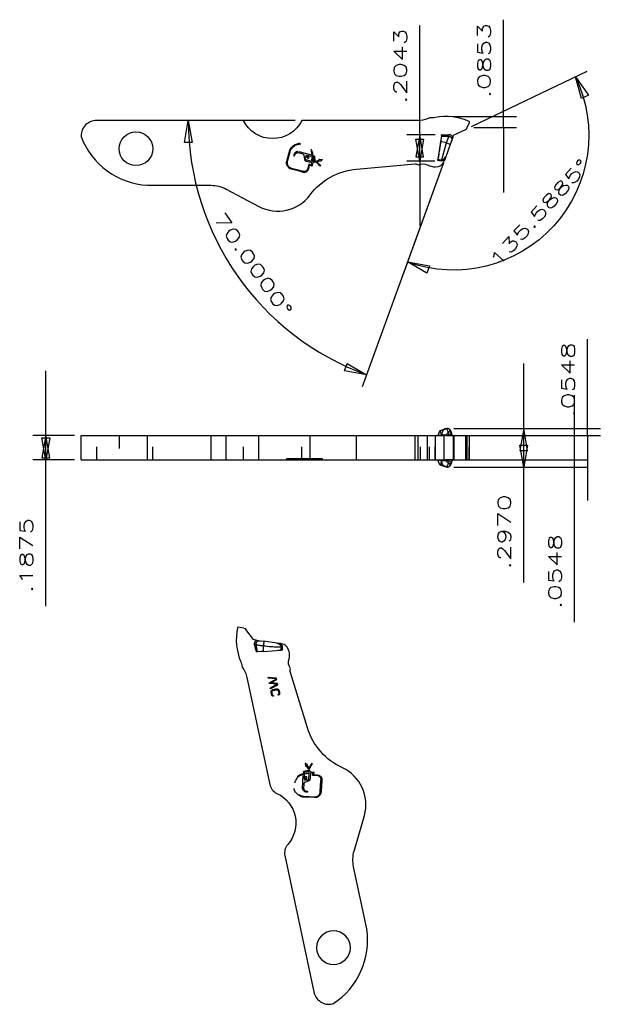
# Model space of a CAD drawing. Header units: inches. Extents: x 3 to 289, y 4 to 291.
# Tile 411 of 634: x 53.32 to 57.78, y 235.98 to 243.57. Entities that reach past the tile are written whole.
import ezdxf
from ezdxf.enums import TextEntityAlignment as Align

# ---------------------------------------------------------------- set-up
doc = ezdxf.new("R2010")
doc.units = ezdxf.units.IN
doc.header["$LTSCALE"] = 0.5
doc.header["$MEASUREMENT"] = 0
doc.linetypes.add('HIDDEN', pattern=[0.225, 0.15, -0.075])
for name, color, linetype in [('bottom', 7, 'Continuous'), ('DBU', 7, 'Continuous'), ('STR_INS', 8, 'Continuous')]:
    doc.layers.add(name, color=color, linetype=linetype)
doc.styles.add('VERO0-Simplex', font='simplex_.ttf')

# ---------------------------------------------------------------- blocks, each defined once
blk = doc.blocks.new('ArrowheadClosed')
at = {"color": 0}
for p, q in [((0, 0), (-1, 0.176)), ((-1, 0.176), (-1, -0.176)), ((-1, -0.176), (0, 0))]:
    blk.add_line(p, q, dxfattribs=at)

msp = doc.modelspace()

# ---------------------------------------------------------------- linework, layer by layer
at = {"layer": 'bottom', "color": 56, "linetype": 'Continuous'}
for p, q in [((57.044, 242.824), (57.044, 243.5705)), ((56.3984, 242.6843), (56.3984, 243.527)), ((56.6508, 242.824), (57.144, 242.824)), ((57.044, 242.7387), (57.044, 242.824)), ((56.8149, 242.7387), (57.144, 242.7387)), ((57.044, 242.7387), (57.044, 242.2387)), ((56.5174, 242.6843), (56.2984, 242.6843)), ((56.3984, 242.48), (56.3984, 242.6843)), ((56.5146, 242.48), (56.2984, 242.48)), ((56.3984, 242.48), (56.3984, 241.98)), ((57.6912, 240.4201), (57.6912, 241.1095)), ((57.1993, 240.4201), (57.1993, 240.9201)), ((53.5195, 240.3653), (53.5195, 240.8653)), ((57.5896, 240.1778), (57.5896, 240.6778)), ((53.7408, 240.3653), (53.4195, 240.3653)), ((53.5195, 240.1778), (53.5195, 240.3653)), ((56.6618, 240.4201), (57.7912, 240.4201)), ((56.6624, 240.4201), (57.2993, 240.4201)), ((56.7084, 240.3653), (57.7912, 240.3653)), ((57.1993, 240.123), (57.1993, 240.4201)), ((57.6912, 240.3653), (57.6912, 240.4201)), ((57.6912, 240.3653), (57.6912, 239.8653)), ((53.7408, 240.1778), (53.4195, 240.1778)), ((53.5195, 239.0523), (53.5195, 240.1778)), ((56.7084, 240.1778), (57.6896, 240.1778)), ((57.5896, 240.123), (57.5896, 240.1778)), ((56.6618, 240.123), (57.2993, 240.123)), ((56.6618, 240.123), (57.6896, 240.123)), ((57.1993, 239.2325), (57.1993, 240.123)), ((57.5896, 238.9273), (57.5896, 240.123))]:
    msp.add_line(p, q, dxfattribs=at)
at = {"layer": 'bottom', "color": 4, "linetype": 'Continuous'}
for p, q in [((55.0407, 242.7946), (53.9107, 242.7946)), ((56.4037, 242.7946), (55.4904, 242.7946)), ((56.6648, 242.6835), (56.7525, 242.7256)), ((56.7649, 242.7387), (56.7812, 242.7791)), ((56.5657, 242.6732), (56.5593, 242.6309)), ((56.5657, 242.6732), (56.566, 242.6754)), ((56.566, 242.6754), (56.5674, 242.6843)), ((56.6225, 242.6721), (56.6015, 242.6208)), ((56.654, 242.6644), (56.6438, 242.6364)), ((56.654, 242.6644), (56.6584, 242.6765)), ((56.5593, 242.6309), (56.5385, 242.4922)), ((56.6337, 242.6087), (56.5994, 242.5144)), ((56.634, 242.6094), (56.6337, 242.6087)), ((56.6438, 242.6364), (56.634, 242.6094)), ((56.5375, 242.4853), (56.5384, 242.4912)), ((56.5384, 242.4912), (56.5385, 242.4922)), ((56.5833, 242.4946), (56.5662, 242.4884)), ((56.5994, 242.5144), (56.5833, 242.4946)), ((56.5833, 242.4946), (56.5891, 242.4862)), ((56.5994, 242.5144), (56.5891, 242.4862)), ((55.9119, 242.4196), (56.3631, 242.4591)), ((56.5891, 242.4862), (56.5646, 242.48)), ((56.5875, 242.4817), (56.5891, 242.4862)), ((54.3014, 242.2946), (54.7913, 242.2946)), ((54.9087, 242.2653), (55.1603, 242.1316)), ((53.7907, 240.1778), (53.7907, 240.3653)), ((53.7907, 240.3653), (53.7908, 240.3653)), ((53.7908, 240.1778), (53.7908, 240.3653)), ((53.7908, 240.3653), (54.3014, 240.3653)), ((54.3014, 240.1778), (54.3014, 240.3653)), ((54.3014, 240.3653), (54.7913, 240.3653)), ((54.7913, 240.3653), (54.9087, 240.3653)), ((54.9087, 240.3653), (55.1603, 240.3653)), ((55.1603, 240.3653), (55.5543, 240.3653)), ((55.5543, 240.1778), (55.5543, 240.3653)), ((55.5543, 240.3653), (55.9119, 240.3653)), ((55.9119, 240.3653), (56.3631, 240.3653)), ((56.3631, 240.3653), (56.3851, 240.3653)), ((56.3851, 240.1778), (56.3851, 240.3653)), ((56.3851, 240.3653), (56.4576, 240.3653)), ((56.4576, 240.3653), (56.5207, 240.3653)), ((56.5207, 240.3653), (56.5875, 240.3653)), ((56.5375, 240.3653), (56.5385, 240.3674)), ((56.554, 240.4023), (56.5385, 240.3674)), ((56.5911, 240.4164), (56.5539, 240.4023)), ((56.5542, 240.4024), (56.554, 240.4023)), ((56.5833, 240.3706), (56.5662, 240.3687)), ((56.5833, 240.3706), (56.5891, 240.3653)), ((56.5994, 240.3653), (56.5833, 240.3706)), ((56.5875, 240.3653), (56.5891, 240.3653)), ((56.5994, 240.3653), (56.5891, 240.3653)), ((56.5916, 240.4166), (56.5911, 240.4164)), ((56.6118, 240.4201), (56.5912, 240.4164)), ((56.6124, 240.4201), (56.6118, 240.4201)), ((56.6143, 240.4198), (56.613, 240.42)), ((56.6167, 240.4194), (56.6143, 240.4198)), ((56.619, 240.4187), (56.6167, 240.4194)), ((56.6213, 240.4178), (56.619, 240.4187)), ((56.6235, 240.4168), (56.6213, 240.4178)), ((56.6257, 240.4155), (56.6235, 240.4168)), ((56.6281, 240.4138), (56.6257, 240.4155)), ((56.6304, 240.4118), (56.6281, 240.4138)), ((56.6325, 240.4095), (56.6304, 240.4118)), ((56.6345, 240.4071), (56.6325, 240.4095)), ((56.6438, 240.3778), (56.6337, 240.3951)), ((56.6364, 240.4045), (56.6345, 240.4071)), ((56.6384, 240.401), (56.6364, 240.4045)), ((56.6402, 240.3973), (56.6384, 240.401)), ((56.6418, 240.3933), (56.6402, 240.3973)), ((56.6431, 240.3892), (56.6418, 240.3933)), ((56.6442, 240.385), (56.6431, 240.3892)), ((56.6475, 240.3713), (56.6438, 240.3778)), ((56.6451, 240.3807), (56.6442, 240.385)), ((56.6458, 240.3763), (56.6451, 240.3807)), ((56.6475, 240.3714), (56.6458, 240.3763)), ((56.6458, 240.3762), (56.6458, 240.3763)), ((56.654, 240.3653), (56.6475, 240.3713)), ((56.654, 240.3653), (56.6584, 240.3653)), ((56.6584, 240.3653), (56.6648, 240.3653)), ((56.6648, 240.3653), (56.7525, 240.3653)), ((56.7525, 240.3653), (56.7649, 240.3653)), ((56.7649, 240.3653), (56.7812, 240.3653)), ((56.7812, 240.3653), (56.7817, 240.3653)), ((56.7817, 240.1778), (56.7817, 240.3653)), ((53.7907, 240.1778), (53.7908, 240.1778)), ((53.7908, 240.1778), (54.3014, 240.1778)), ((54.3014, 240.1778), (54.7913, 240.1778)), ((54.7913, 240.1778), (54.9087, 240.1778)), ((54.9087, 240.1778), (55.1603, 240.1778)), ((55.1603, 240.1778), (55.5543, 240.1778)), ((55.5543, 240.1778), (55.9119, 240.1778)), ((55.9119, 240.1778), (56.3631, 240.1778)), ((56.3631, 240.1778), (56.3851, 240.1778)), ((56.3851, 240.1778), (56.4576, 240.1778)), ((56.4576, 240.1778), (56.5207, 240.1778)), ((56.5207, 240.1778), (56.5875, 240.1778)), ((56.5385, 240.1757), (56.5375, 240.1778)), ((56.554, 240.1408), (56.5385, 240.1757)), ((56.5539, 240.1408), (56.5911, 240.1268)), ((56.5542, 240.1407), (56.554, 240.1408)), ((56.5662, 240.1744), (56.5833, 240.1725)), ((56.5833, 240.1725), (56.5891, 240.1778)), ((56.5833, 240.1725), (56.5994, 240.1778)), ((56.5891, 240.1778), (56.5875, 240.1778)), ((56.5891, 240.1778), (56.5994, 240.1778)), ((56.6348, 240.1364), (56.6366, 240.139)), ((56.6366, 240.139), (56.6383, 240.1419)), ((56.6383, 240.1419), (56.6398, 240.145)), ((56.6398, 240.145), (56.6412, 240.1484)), ((56.6412, 240.1484), (56.6424, 240.1519)), ((56.6424, 240.1519), (56.6434, 240.1549)), ((56.6434, 240.1549), (56.6442, 240.158)), ((56.6438, 240.1653), (56.6476, 240.1719)), ((56.6442, 240.158), (56.6449, 240.1613)), ((56.6449, 240.1613), (56.6454, 240.1645)), ((56.6454, 240.1645), (56.6458, 240.1669)), ((56.6458, 240.1668), (56.6474, 240.1715)), ((56.6458, 240.1668), (56.6458, 240.167)), ((56.6474, 240.1715), (56.6475, 240.1718)), ((56.6476, 240.1719), (56.654, 240.1778)), ((56.6584, 240.1778), (56.654, 240.1778)), ((56.6584, 240.1778), (56.6648, 240.1778)), ((56.6648, 240.1778), (56.7525, 240.1778)), ((56.7525, 240.1778), (56.7649, 240.1778)), ((56.7649, 240.1778), (56.7812, 240.1778)), ((56.7812, 240.1778), (56.7817, 240.1778)), ((56.5916, 240.1265), (56.5911, 240.1268)), ((56.5912, 240.1267), (56.6118, 240.123)), ((56.6118, 240.123), (56.6139, 240.1232)), ((56.6139, 240.1232), (56.616, 240.1236)), ((56.616, 240.1236), (56.6181, 240.1241)), ((56.6181, 240.1241), (56.6201, 240.1248)), ((56.6201, 240.1248), (56.6222, 240.1256)), ((56.6222, 240.1256), (56.6241, 240.1267)), ((56.6241, 240.1267), (56.6264, 240.1281)), ((56.6264, 240.1281), (56.6287, 240.1298)), ((56.6287, 240.1298), (56.6308, 240.1317)), ((56.6308, 240.1317), (56.6329, 240.1339)), ((56.6329, 240.1339), (56.6348, 240.1364))]:
    msp.add_line(p, q, dxfattribs=at)
at = {"layer": 'bottom', "color": 254, "linetype": 'HIDDEN'}
for p, q in [((56.5608, 242.6407), (56.5474, 242.5511)), ((56.6225, 242.6721), (56.5657, 242.6732)), ((56.5674, 242.6843), (56.5671, 242.6828)), ((56.6225, 242.6721), (56.623, 242.6843)), ((55.3746, 242.4798), (55.3974, 242.5646)), ((55.3807, 242.4782), (55.4033, 242.5625)), ((55.4594, 242.5465), (55.4976, 242.5363)), ((55.5669, 242.5264), (55.4629, 242.5543)), ((55.5053, 242.5277), (55.5105, 242.4936)), ((55.5178, 242.4989), (55.5239, 242.5219)), ((55.5656, 242.4788), (55.5227, 242.4903)), ((55.5326, 242.5269), (55.5667, 242.5177)), ((55.5667, 242.5177), (55.5656, 242.4788)), ((55.5718, 242.4772), (55.5729, 242.5161)), ((55.5729, 242.5161), (55.5786, 242.5145)), ((55.5731, 242.5247), (55.5864, 242.5212)), ((55.5786, 242.5145), (55.5815, 242.5116)), ((55.5815, 242.5116), (55.5809, 242.4798)), ((55.5864, 242.5212), (55.5886, 242.5191)), ((55.5886, 242.5191), (55.5896, 242.4796)), ((55.5923, 242.4777), (55.6278, 242.4897)), ((55.6278, 242.4897), (55.6251, 242.4948)), ((55.6251, 242.4948), (55.6503, 242.4924)), ((55.6503, 242.4924), (55.6347, 242.4777)), ((56.5448, 242.5339), (56.5376, 242.4859)), ((56.5385, 242.4922), (56.5662, 242.4884)), ((56.5833, 242.4946), (56.598, 242.511)), ((56.5833, 242.4946), (56.5891, 242.4862)), ((56.598, 242.511), (56.5994, 242.5144)), ((55.4914, 242.397), (55.4098, 242.4188)), ((55.4937, 242.4028), (55.4114, 242.4249)), ((55.5161, 242.4858), (55.525, 242.4812)), ((55.5271, 242.4804), (55.5657, 242.47)), ((55.5435, 242.4563), (55.5329, 242.4168)), ((55.5479, 242.4487), (55.5408, 242.4223)), ((55.5641, 242.4508), (55.5435, 242.4563)), ((55.5697, 242.4428), (55.5479, 242.4487)), ((55.5657, 242.47), (55.5641, 242.4508)), ((55.5714, 242.4638), (55.5697, 242.4428)), ((55.5875, 242.4715), (55.5714, 242.4638)), ((55.5809, 242.4798), (55.58, 242.4791)), ((55.5896, 242.4796), (55.5875, 242.4715)), ((55.6151, 242.4561), (55.5923, 242.4777)), ((55.6312, 242.484), (55.6064, 242.4739)), ((55.6064, 242.4739), (55.6208, 242.4611)), ((55.6208, 242.4611), (55.6151, 242.4561)), ((55.6198, 242.4519), (55.6249, 242.4572)), ((55.625, 242.447), (55.6198, 242.4519)), ((55.6249, 242.4572), (55.6307, 242.4521)), ((55.6307, 242.4521), (55.625, 242.447)), ((55.628, 242.4444), (55.6331, 242.4496)), ((55.6319, 242.4407), (55.628, 242.4444)), ((55.6347, 242.4777), (55.6312, 242.484)), ((55.6368, 242.4463), (55.6319, 242.4407)), ((55.6331, 242.4496), (55.6368, 242.4463)), ((56.5376, 242.4859), (56.5375, 242.4853)), ((56.5662, 242.4884), (56.5646, 242.48)), ((53.9107, 240.1778), (53.9107, 240.3653)), ((54.0832, 240.3653), (54.0832, 240.1778)), ((54.3432, 240.1778), (54.3432, 240.3653)), ((55.0407, 240.1778), (55.0407, 240.3653)), ((55.4904, 240.1778), (55.4904, 240.3653)), ((56.4037, 240.1778), (56.4037, 240.3653)), ((56.4738, 240.1778), (56.4738, 240.3653)), ((56.5166, 240.1778), (56.5166, 240.3653)), ((56.5593, 240.4011), (56.5542, 240.4024)), ((56.5907, 240.4138), (56.5593, 240.4011)), ((56.5657, 240.3719), (56.5593, 240.4011)), ((56.5657, 240.3719), (56.6225, 240.3752)), ((56.5657, 240.3719), (56.5674, 240.3653)), ((56.6015, 240.4183), (56.5907, 240.4138)), ((56.6015, 240.4183), (56.5927, 240.417)), ((56.6004, 240.3653), (56.623, 240.3653)), ((56.6088, 240.4201), (56.6015, 240.4183)), ((56.6029, 240.418), (56.6015, 240.4183)), ((56.6044, 240.4173), (56.6029, 240.418)), ((56.6058, 240.4163), (56.6044, 240.4173)), ((56.6073, 240.415), (56.6058, 240.4163)), ((56.6088, 240.4133), (56.6073, 240.415)), ((56.6103, 240.4112), (56.6088, 240.4133)), ((56.6118, 240.4089), (56.6103, 240.4112)), ((56.6132, 240.4062), (56.6118, 240.4089)), ((56.6146, 240.4032), (56.6132, 240.4062)), ((56.616, 240.3999), (56.6146, 240.4032)), ((56.6173, 240.3963), (56.616, 240.3999)), ((56.6185, 240.3925), (56.6173, 240.3963)), ((56.6196, 240.3885), (56.6185, 240.3925)), ((56.6207, 240.3842), (56.6196, 240.3885)), ((56.6216, 240.3798), (56.6207, 240.3842)), ((56.6225, 240.3752), (56.6216, 240.3798)), ((56.6225, 240.3752), (56.6458, 240.3762)), ((56.6225, 240.3752), (56.623, 240.3653)), ((56.623, 240.3653), (56.6516, 240.3653)), ((56.6516, 240.3653), (56.654, 240.3653)), ((56.7783, 240.1778), (56.7783, 240.3653)), ((55.373, 240.1878), (55.373, 240.1778)), ((55.4098, 240.1878), (55.373, 240.1878)), ((55.3746, 240.1778), (55.3746, 240.1878)), ((55.3792, 240.1878), (55.3792, 240.1778)), ((55.3807, 240.1778), (55.3807, 240.1878)), ((55.3974, 240.1778), (55.3974, 240.1878)), ((55.4033, 240.1778), (55.4033, 240.1878)), ((55.4914, 240.1878), (55.4098, 240.1878)), ((55.4098, 240.1778), (55.4098, 240.1878)), ((55.4114, 240.1778), (55.4114, 240.1878)), ((55.4276, 240.1878), (55.4276, 240.1778)), ((55.4277, 240.1778), (55.4277, 240.1878)), ((55.4351, 240.1778), (55.4351, 240.1878)), ((55.4594, 240.1778), (55.4594, 240.1878)), ((55.4629, 240.1778), (55.4629, 240.1878)), ((55.5408, 240.1878), (55.4914, 240.1878)), ((55.4914, 240.1778), (55.4914, 240.1878)), ((55.4937, 240.1778), (55.4937, 240.1878)), ((55.4976, 240.1778), (55.4976, 240.1878)), ((55.5053, 240.1778), (55.5053, 240.1878)), ((55.5105, 240.1778), (55.5105, 240.1878)), ((55.5161, 240.1778), (55.5161, 240.1878)), ((55.5175, 240.1878), (55.5175, 240.1778)), ((55.5178, 240.1778), (55.5178, 240.1878)), ((55.5227, 240.1778), (55.5227, 240.1878)), ((55.5239, 240.1778), (55.5239, 240.1878)), ((55.525, 240.1778), (55.525, 240.1878)), ((55.5271, 240.1778), (55.5271, 240.1878)), ((55.5303, 240.1878), (55.5303, 240.1778)), ((55.5326, 240.1778), (55.5326, 240.1878)), ((55.5329, 240.1778), (55.5329, 240.1878)), ((55.5479, 240.1878), (55.5408, 240.1878)), ((55.5408, 240.1778), (55.5408, 240.1878)), ((55.5435, 240.1778), (55.5435, 240.1878)), ((55.546, 240.1778), (55.546, 240.1878)), ((55.5479, 240.1778), (55.5479, 240.1878)), ((55.5697, 240.1878), (55.5479, 240.1878)), ((55.5641, 240.1778), (55.5641, 240.1878)), ((55.5656, 240.1778), (55.5656, 240.1878)), ((55.5657, 240.1778), (55.5657, 240.1878)), ((55.5667, 240.1778), (55.5667, 240.1878)), ((55.5669, 240.1778), (55.5669, 240.1878)), ((55.5714, 240.1878), (55.5697, 240.1878)), ((55.5697, 240.1778), (55.5697, 240.1878)), ((55.5714, 240.1778), (55.5714, 240.1878)), ((55.5875, 240.1878), (55.5714, 240.1878)), ((55.5718, 240.1778), (55.5718, 240.1878)), ((55.5729, 240.1778), (55.5729, 240.1878)), ((55.5731, 240.1778), (55.5731, 240.1878)), ((55.5732, 240.1778), (55.5732, 240.1878)), ((55.5786, 240.1778), (55.5786, 240.1878)), ((55.58, 240.1778), (55.58, 240.1878)), ((55.5809, 240.1778), (55.5809, 240.1878)), ((55.5815, 240.1778), (55.5815, 240.1878)), ((55.5864, 240.1778), (55.5864, 240.1878)), ((55.5875, 240.1778), (55.5875, 240.1878)), ((55.5896, 240.1878), (55.5875, 240.1878)), ((55.5886, 240.1778), (55.5886, 240.1878)), ((55.5896, 240.1778), (55.5896, 240.1878)), ((55.6151, 240.1878), (55.5923, 240.1878)), ((55.5923, 240.1778), (55.5923, 240.1878)), ((55.6064, 240.1778), (55.6064, 240.1878)), ((55.6198, 240.1878), (55.6151, 240.1878)), ((55.6151, 240.1778), (55.6151, 240.1878)), ((55.625, 240.1878), (55.6198, 240.1878)), ((55.6198, 240.1778), (55.6198, 240.1878)), ((55.6208, 240.1778), (55.6208, 240.1878)), ((55.6249, 240.1778), (55.6249, 240.1878)), ((55.625, 240.1778), (55.625, 240.1878)), ((55.628, 240.1878), (55.625, 240.1878)), ((55.6251, 240.1778), (55.6251, 240.1878)), ((55.6278, 240.1778), (55.6278, 240.1878)), ((55.6319, 240.1878), (55.628, 240.1878)), ((55.628, 240.1778), (55.628, 240.1878)), ((55.6307, 240.1778), (55.6307, 240.1878)), ((55.6312, 240.1778), (55.6312, 240.1878)), ((55.6319, 240.1778), (55.6319, 240.1878)), ((55.6368, 240.1878), (55.6319, 240.1878)), ((55.6331, 240.1778), (55.6331, 240.1878)), ((55.6347, 240.1778), (55.6347, 240.1878)), ((55.6368, 240.1778), (55.6368, 240.1878)), ((55.6503, 240.1878), (55.6368, 240.1878)), ((55.6503, 240.1778), (55.6503, 240.1878)), ((56.5593, 240.142), (56.5542, 240.1407)), ((56.5657, 240.1712), (56.5593, 240.142)), ((56.591, 240.1292), (56.5593, 240.142)), ((56.5674, 240.1778), (56.5657, 240.1712)), ((56.6225, 240.1679), (56.5657, 240.1712)), ((56.623, 240.1778), (56.6004, 240.1778)), ((56.6132, 240.1369), (56.6118, 240.1342)), ((56.6146, 240.1399), (56.6132, 240.1369)), ((56.616, 240.1432), (56.6146, 240.1399)), ((56.6173, 240.1468), (56.616, 240.1432)), ((56.6185, 240.1506), (56.6173, 240.1468)), ((56.6196, 240.1546), (56.6185, 240.1506)), ((56.6207, 240.1589), (56.6196, 240.1546)), ((56.6216, 240.1633), (56.6207, 240.1589)), ((56.6225, 240.1679), (56.6216, 240.1633)), ((56.6225, 240.1679), (56.623, 240.1778)), ((56.6458, 240.167), (56.6225, 240.1679)), ((56.654, 240.1778), (56.623, 240.1778)), ((56.6015, 240.1248), (56.591, 240.1292)), ((56.6015, 240.1248), (56.5927, 240.1261)), ((56.6029, 240.1251), (56.6015, 240.1248)), ((56.6015, 240.1248), (56.6088, 240.123)), ((56.6044, 240.1258), (56.6029, 240.1251)), ((56.6058, 240.1268), (56.6044, 240.1258)), ((56.6073, 240.1281), (56.6058, 240.1268)), ((56.6088, 240.1298), (56.6073, 240.1281)), ((56.6103, 240.1319), (56.6088, 240.1298)), ((56.6118, 240.1342), (56.6103, 240.1319))]:
    msp.add_line(p, q, dxfattribs=at)
at = {"layer": 'bottom', "color": 96, "linetype": 'Continuous'}
for p, q in [((56.5657, 242.6732), (56.6225, 242.6721)), ((56.5674, 242.6843), (56.623, 242.6843)), ((56.6225, 242.6721), (56.623, 242.6843)), ((56.6225, 242.6721), (56.624, 242.672)), ((56.624, 242.672), (56.6256, 242.6717)), ((56.6256, 242.6717), (56.6272, 242.6714)), ((56.6272, 242.6714), (56.6287, 242.671)), ((56.6287, 242.671), (56.6302, 242.6705)), ((56.6302, 242.6705), (56.6317, 242.6698)), ((56.6317, 242.6698), (56.6331, 242.6691)), ((56.6331, 242.6691), (56.6344, 242.6683)), ((56.6344, 242.6683), (56.6358, 242.6674)), ((56.6358, 242.6674), (56.637, 242.6664)), ((56.637, 242.6664), (56.6382, 242.6654)), ((56.6382, 242.6654), (56.6393, 242.6642)), ((56.6393, 242.6642), (56.6406, 242.6626)), ((56.6406, 242.6626), (56.6418, 242.6609)), ((56.6418, 242.6609), (56.6429, 242.6591)), ((56.6429, 242.6591), (56.6438, 242.6572)), ((56.6438, 242.6572), (56.6445, 242.6552)), ((56.6445, 242.6552), (56.6451, 242.6532)), ((56.645, 242.6403), (56.6445, 242.6383)), ((56.6454, 242.6425), (56.645, 242.6403)), ((56.6451, 242.6532), (56.6455, 242.6512)), ((56.6457, 242.6448), (56.6454, 242.6425)), ((56.6455, 242.6512), (56.6457, 242.6492)), ((56.6457, 242.6492), (56.6458, 242.6472)), ((56.6458, 242.6472), (56.6457, 242.6448)), ((56.6015, 242.6208), (56.5593, 242.6309)), ((56.6015, 242.6208), (56.5662, 242.4884)), ((56.6337, 242.6087), (56.6015, 242.6208)), ((56.6445, 242.6383), (56.6438, 242.6364)), ((56.5662, 242.4884), (56.5385, 242.4922)), ((56.5646, 242.48), (56.5375, 242.4853)), ((56.5662, 242.4884), (56.5646, 242.48)), ((54.7913, 240.1778), (54.7913, 240.3653)), ((54.9087, 240.1778), (54.9087, 240.3653)), ((55.1603, 240.1778), (55.1603, 240.3653)), ((55.9119, 240.1778), (55.9119, 240.3653)), ((56.3631, 240.1778), (56.3631, 240.3653)), ((56.4576, 240.1778), (56.4576, 240.3653)), ((56.5207, 240.1778), (56.5207, 240.3653)), ((56.5662, 240.3687), (56.5385, 240.3674)), ((56.5662, 240.3687), (56.5646, 240.3653)), ((56.5674, 240.3768), (56.5662, 240.3687)), ((56.5691, 240.3842), (56.5674, 240.3768)), ((56.5712, 240.3908), (56.5691, 240.3842)), ((56.5736, 240.3967), (56.5712, 240.3908)), ((56.5763, 240.402), (56.5736, 240.3967)), ((56.5794, 240.4065), (56.5763, 240.402)), ((56.5833, 240.4109), (56.5794, 240.4065)), ((56.5875, 240.4144), (56.5833, 240.4109)), ((56.5893, 240.4155), (56.5875, 240.4144)), ((56.5875, 240.1778), (56.5875, 240.3653)), ((56.5911, 240.4164), (56.5893, 240.4155)), ((56.6028, 240.3714), (56.5994, 240.3653)), ((56.6063, 240.3769), (56.6028, 240.3714)), ((56.6099, 240.3817), (56.6063, 240.3769)), ((56.6136, 240.3858), (56.6099, 240.3817)), ((56.6127, 240.42), (56.6118, 240.4201)), ((56.6146, 240.4197), (56.6127, 240.42)), ((56.6185, 240.39), (56.6136, 240.3858)), ((56.6165, 240.4193), (56.6146, 240.4197)), ((56.6183, 240.4187), (56.6165, 240.4193)), ((56.6201, 240.4179), (56.6183, 240.4187)), ((56.6235, 240.393), (56.6185, 240.39)), ((56.6218, 240.417), (56.6201, 240.4179)), ((56.6234, 240.4159), (56.6218, 240.417)), ((56.625, 240.4147), (56.6234, 240.4159)), ((56.6286, 240.3947), (56.6235, 240.393)), ((56.6264, 240.4134), (56.625, 240.4147)), ((56.6278, 240.4119), (56.6264, 240.4134)), ((56.629, 240.4103), (56.6278, 240.4119)), ((56.6337, 240.3951), (56.6286, 240.3947)), ((56.6301, 240.4087), (56.629, 240.4103)), ((56.631, 240.4069), (56.6301, 240.4087)), ((56.6318, 240.4051), (56.631, 240.4069)), ((56.6325, 240.4032), (56.6318, 240.4051)), ((56.6331, 240.4012), (56.6325, 240.4032)), ((56.6334, 240.3992), (56.6331, 240.4012)), ((56.6337, 240.3972), (56.6334, 240.3992)), ((56.6337, 240.3951), (56.6337, 240.3972)), ((56.6458, 240.3763), (56.6438, 240.3778)), ((56.6458, 240.3762), (56.6458, 240.3763)), ((56.6584, 240.1778), (56.6584, 240.3653)), ((56.6648, 240.1778), (56.6648, 240.3653)), ((56.7525, 240.1778), (56.7525, 240.3653)), ((56.7649, 240.1778), (56.7649, 240.3653)), ((56.7812, 240.1778), (56.7812, 240.3653)), ((56.5385, 240.1757), (56.5662, 240.1744)), ((56.5662, 240.1744), (56.5646, 240.1778)), ((56.5674, 240.1663), (56.5662, 240.1744)), ((56.5691, 240.1589), (56.5674, 240.1663)), ((56.5712, 240.1523), (56.5691, 240.1589)), ((56.5736, 240.1464), (56.5712, 240.1523)), ((56.5763, 240.1412), (56.5736, 240.1464)), ((56.5794, 240.1367), (56.5763, 240.1412)), ((56.5833, 240.1322), (56.5794, 240.1367)), ((56.6028, 240.1717), (56.5994, 240.1778)), ((56.6063, 240.1662), (56.6028, 240.1717)), ((56.6099, 240.1614), (56.6063, 240.1662)), ((56.6136, 240.1573), (56.6099, 240.1614)), ((56.6185, 240.1531), (56.6136, 240.1573)), ((56.6235, 240.1501), (56.6185, 240.1531)), ((56.6286, 240.1484), (56.6235, 240.1501)), ((56.6337, 240.148), (56.6286, 240.1484)), ((56.631, 240.1362), (56.6318, 240.138)), ((56.6318, 240.138), (56.6325, 240.1399)), ((56.6325, 240.1399), (56.6331, 240.1419)), ((56.6331, 240.1419), (56.6334, 240.1439)), ((56.6334, 240.1439), (56.6337, 240.1459)), ((56.6438, 240.1653), (56.6337, 240.148)), ((56.6337, 240.1459), (56.6337, 240.148)), ((56.6438, 240.1653), (56.6458, 240.1668)), ((56.5875, 240.1288), (56.5833, 240.1322)), ((56.5893, 240.1277), (56.5875, 240.1288)), ((56.5911, 240.1268), (56.5893, 240.1277)), ((56.6118, 240.123), (56.6127, 240.1231)), ((56.6127, 240.1231), (56.6146, 240.1234)), ((56.6146, 240.1234), (56.6165, 240.1238)), ((56.6165, 240.1238), (56.6183, 240.1244)), ((56.6183, 240.1244), (56.6201, 240.1252)), ((56.6201, 240.1252), (56.6218, 240.1261)), ((56.6218, 240.1261), (56.6234, 240.1272)), ((56.6234, 240.1272), (56.625, 240.1284)), ((56.625, 240.1284), (56.6264, 240.1297)), ((56.6264, 240.1297), (56.6278, 240.1312)), ((56.6278, 240.1312), (56.629, 240.1328)), ((56.629, 240.1328), (56.6301, 240.1344)), ((56.6301, 240.1344), (56.631, 240.1362))]:
    msp.add_line(p, q, dxfattribs=at)
at = {"layer": 'bottom', "color": 4, "linetype": 'Continuous'}
msp.add_circle((54.2132, 242.5759), 0.13, dxfattribs=at)
at = {"layer": 'bottom', "color": 254, "linetype": 'HIDDEN', "extrusion": (0, 0, -1)}
msp.add_circle((-55.5381, 242.5109), 0.00784, dxfattribs=at)
at = {"layer": 'bottom', "color": 4, "linetype": 'Continuous'}
for centre, radius, start, end in [((53.9107, 242.6746), 0.12, 90, 180.00434), ((56.6008, 242.3858), 0.4382, 66.10315, 101.06956), ((56.7417, 242.7481), 0.025, 295.58852, 337.97423), ((56.7759, 242.7812), 0.00571, 337.97423, 66.10315), ((53.9081, 242.6746), 0.1174, 180.00431, 182.44523), ((54.3372, 242.8785), 0.585, 200.92338, 266.49065), ((56.6212, 242.6476), 0.0368, 27.11632, 87.19903), ((56.5256, 242.5988), 0.1625, 245.25315, 268.2684), ((56.5228, 242.5052), 0.0689, 268.2684, 340), ((55.3058, 242.4053), 0.31, 242, 323.29446)]:
    msp.add_arc(centre, radius, start, end, dxfattribs=at)
at = {"layer": 'bottom', "color": 4, "linetype": 'Continuous', "extrusion": (0, 0, -1)}
for centre, radius, start, end in [((-55.2656, 242.9039), 0.25, 205.92537, 334.07463), ((-56.387, 242.9849), 0.191, 242.99143, 264.98575), ((-56.4919, 242.9424), 0.129, 258.93044, 278.06052), ((-56.6702, 242.6723), 0.0125, 20, 64.41148), ((-55.9555, 241.9215), 0.5, 36.65433, 84.99985), ((-56.3658, 242.428), 0.0313, 84.99985, 128.19974), ((-56.4199, 242.3695), 0.09, 67.28221, 114.74685), ((-54.7913, 242.0446), 0.25, 90, 118)]:
    msp.add_arc(centre, radius, start, end, dxfattribs=at)
at = {"layer": 'bottom', "color": 254, "linetype": 'HIDDEN', "extrusion": (0, 0, -1)}
for centre, radius, start, end in [((-55.4813, 242.5273), 0.0918, 23.92618, 181.6209), ((-55.4813, 242.5273), 0.0856, 24.24702, 180.6237), ((-55.4624, 242.5189), 0.0277, 10.71432, 83.81061), ((-55.4949, 242.5261), 0.0105, 105, 171.31833), ((-55.5246, 242.4971), 0.00703, 285, 15), ((-55.5307, 242.5201), 0.00703, 15, 105), ((-55.4227, 242.4669), 0.0497, 285, 15), ((-55.4227, 242.4669), 0.0435, 285, 15), ((-55.5071, 242.4273), 0.0341, 188.48847, 297.2728), ((-55.5071, 242.4273), 0.0279, 202.20545, 298.58489), ((-55.5737, 242.4875), 0.0105, 233.3426, 280.20423)]:
    msp.add_arc(centre, radius, start, end, dxfattribs=at)
at = {"layer": 'bottom', "color": 254, "linetype": 'HIDDEN'}
for centre, radius, start, end in [((55.4314, 242.5244), 0.00376, 165, 354.91465), ((55.4617, 242.5199), 0.0344, 88.01918, 170.73933), ((55.5209, 242.4952), 0.0105, 188.68167, 242.70301), ((55.5298, 242.4906), 0.0105, 242.70301, 255)]:
    msp.add_arc(centre, radius, start, end, dxfattribs=at)
at = {"layer": 'DBU', "color": 6, "linetype": 'Continuous'}
for p, q in [((55.0444, 238.8818), (55.0015, 238.8894)), ((55.1192, 238.7953), (55.0598, 238.8724)), ((55.1402, 238.7888), (55.1274, 238.7906)), ((55.1279, 238.7696), (55.1288, 238.7726)), ((55.1288, 238.7726), (55.1299, 238.7755)), ((55.1299, 238.7755), (55.1312, 238.778)), ((55.1312, 238.778), (55.1326, 238.7804)), ((55.1326, 238.7804), (55.1343, 238.7827)), ((55.1343, 238.7827), (55.136, 238.7848)), ((55.136, 238.7848), (55.138, 238.7869)), ((55.138, 238.7869), (55.1402, 238.7888)), ((55.1402, 238.7888), (55.1697, 238.7846)), ((55.1697, 238.7846), (55.1982, 238.7806)), ((55.1982, 238.7806), (55.1989, 238.7805)), ((55.2983, 238.7665), (55.1989, 238.7805)), ((55.1266, 238.7605), (55.1268, 238.7636)), ((55.1267, 238.7574), (55.1266, 238.7605)), ((55.1271, 238.7543), (55.1267, 238.7574)), ((55.1268, 238.7636), (55.1272, 238.7666)), ((55.1272, 238.7666), (55.1279, 238.7696)), ((55.1477, 238.7004), (55.1387, 238.6999)), ((55.1392, 238.7563), (55.1405, 238.7557)), ((55.1405, 238.7557), (55.1422, 238.7551)), ((55.1422, 238.7551), (55.1442, 238.7545)), ((55.1442, 238.7545), (55.1466, 238.7538)), ((55.1466, 238.7538), (55.1494, 238.7532)), ((55.1499, 238.7005), (55.1477, 238.7004)), ((55.1494, 238.7532), (55.1524, 238.7525)), ((55.1926, 238.7031), (55.1499, 238.7005)), ((55.1524, 238.7525), (55.1558, 238.7518)), ((55.1558, 238.7518), (55.1594, 238.7512)), ((55.1594, 238.7512), (55.1632, 238.7505)), ((55.1632, 238.7505), (55.1672, 238.7499)), ((55.1672, 238.7499), (55.1713, 238.7492)), ((55.1713, 238.7492), (55.1757, 238.7486)), ((55.1757, 238.7486), (55.1801, 238.748)), ((55.1801, 238.748), (55.1846, 238.7474)), ((55.1846, 238.7474), (55.1892, 238.7469)), ((55.1892, 238.7469), (55.1937, 238.7464)), ((55.1926, 238.7031), (55.3326, 238.7116)), ((55.3279, 238.7624), (55.2983, 238.7665)), ((55.2983, 238.7665), (55.3003, 238.7662)), ((55.3003, 238.7662), (55.3023, 238.7657)), ((55.3023, 238.7657), (55.3043, 238.7651)), ((55.3043, 238.7651), (55.3062, 238.7643)), ((55.3062, 238.7643), (55.3082, 238.7634)), ((55.3082, 238.7634), (55.3101, 238.7624)), ((55.3101, 238.7624), (55.312, 238.7613)), ((55.312, 238.7613), (55.3138, 238.7601)), ((55.3138, 238.7601), (55.3157, 238.7589)), ((55.3157, 238.7589), (55.3174, 238.7576)), ((55.3174, 238.7576), (55.3192, 238.7563)), ((55.3192, 238.7563), (55.3209, 238.7549)), ((55.3209, 238.7549), (55.3279, 238.7624)), ((55.3209, 238.7549), (55.3227, 238.7535)), ((55.3227, 238.7535), (55.3244, 238.7519)), ((55.3244, 238.7519), (55.326, 238.7502)), ((55.326, 238.7502), (55.3274, 238.7483)), ((55.3274, 238.7483), (55.3282, 238.747)), ((55.3327, 238.7617), (55.3279, 238.7624)), ((55.3279, 238.7624), (55.33, 238.7603)), ((55.3282, 238.747), (55.329, 238.7456)), ((55.329, 238.7456), (55.3296, 238.7441)), ((55.3296, 238.7441), (55.33, 238.743)), ((55.33, 238.7603), (55.3318, 238.7582)), ((55.33, 238.743), (55.3303, 238.7418)), ((55.3303, 238.7418), (55.3305, 238.7406)), ((55.3305, 238.7406), (55.3306, 238.7394)), ((55.3318, 238.7582), (55.3335, 238.756)), ((55.3335, 238.7117), (55.3326, 238.7116)), ((55.3335, 238.756), (55.3349, 238.7538)), ((55.3396, 238.712), (55.3335, 238.7117)), ((55.3349, 238.7538), (55.3363, 238.7512)), ((55.3363, 238.7512), (55.3371, 238.7493)), ((55.3371, 238.7493), (55.3378, 238.7474)), ((55.3378, 238.7474), (55.3384, 238.7455)), ((55.3384, 238.7455), (55.3387, 238.7435)), ((55.3387, 238.7435), (55.339, 238.7416)), ((55.339, 238.7416), (55.3391, 238.7396)), ((55.5339, 238.1137), (55.4015, 238.5469)), ((55.068, 238.502), (55.2431, 237.678)), ((55.8934, 237.1645), (55.9719, 237.4384)), ((55.3598, 237.1292), (55.5831, 236.0783)), ((55.991, 236.5645), (55.8891, 237.0436))]:
    msp.add_line(p, q, dxfattribs=at)
at = {"layer": 'DBU', "color": 4, "linetype": 'Continuous'}
for p, q in [((55.141, 238.7703), (55.1417, 238.7717)), ((55.1417, 238.7717), (55.1425, 238.7731)), ((55.1425, 238.7731), (55.1434, 238.7744)), ((55.1434, 238.7744), (55.1447, 238.7761)), ((55.1447, 238.7761), (55.1461, 238.7776)), ((55.1461, 238.7776), (55.1477, 238.779)), ((55.1477, 238.779), (55.1493, 238.7803)), ((55.1493, 238.7803), (55.1511, 238.7814)), ((55.1511, 238.7814), (55.1529, 238.7824)), ((55.1529, 238.7824), (55.1548, 238.7832)), ((55.1548, 238.7832), (55.1568, 238.7838)), ((55.1568, 238.7838), (55.1587, 238.7843)), ((55.1587, 238.7843), (55.161, 238.7847)), ((55.161, 238.7847), (55.1633, 238.7849)), ((55.1633, 238.7849), (55.1655, 238.785)), ((55.1655, 238.785), (55.1677, 238.7848)), ((55.1677, 238.7848), (55.1697, 238.7846)), ((55.1974, 238.772), (55.1972, 238.7705)), ((55.1976, 238.7735), (55.1974, 238.772)), ((55.1978, 238.7748), (55.1976, 238.7735)), ((55.198, 238.776), (55.1978, 238.7748)), ((55.1982, 238.777), (55.198, 238.776)), ((55.1984, 238.7779), (55.1982, 238.777)), ((55.1985, 238.7787), (55.1984, 238.7779)), ((55.1986, 238.7794), (55.1985, 238.7787)), ((55.1987, 238.7799), (55.1986, 238.7794)), ((55.1988, 238.7802), (55.1987, 238.7799)), ((55.1989, 238.7805), (55.1988, 238.7804)), ((55.1988, 238.7804), (55.1988, 238.7802)), ((55.1392, 238.7563), (55.1271, 238.7543)), ((55.1389, 238.761), (55.139, 238.7626)), ((55.1389, 238.7595), (55.1389, 238.761)), ((55.139, 238.7579), (55.1389, 238.7595)), ((55.139, 238.7626), (55.1392, 238.7642)), ((55.1392, 238.7563), (55.139, 238.7579)), ((55.1392, 238.7642), (55.1395, 238.7658)), ((55.1499, 238.7005), (55.1392, 238.7563)), ((55.1395, 238.7658), (55.1399, 238.7673)), ((55.1399, 238.7673), (55.1404, 238.7688)), ((55.1404, 238.7688), (55.141, 238.7703)), ((55.194, 238.7482), (55.1937, 238.7464)), ((55.1937, 238.7464), (55.2086, 238.7447)), ((55.1942, 238.75), (55.194, 238.7482)), ((55.1945, 238.7518), (55.1942, 238.75)), ((55.1947, 238.7537), (55.1945, 238.7518)), ((55.195, 238.7556), (55.1947, 238.7537)), ((55.1953, 238.7576), (55.195, 238.7556)), ((55.1956, 238.7595), (55.1953, 238.7576)), ((55.1958, 238.7615), (55.1956, 238.7595)), ((55.1961, 238.7634), (55.1958, 238.7615)), ((55.1964, 238.7653), (55.1961, 238.7634)), ((55.1967, 238.7671), (55.1964, 238.7653)), ((55.1969, 238.7688), (55.1967, 238.7671)), ((55.1972, 238.7705), (55.1969, 238.7688)), ((55.2086, 238.7447), (55.2234, 238.7431)), ((55.2234, 238.7431), (55.238, 238.7416)), ((55.238, 238.7416), (55.2525, 238.7404)), ((55.2525, 238.7404), (55.2667, 238.7394)), ((55.2667, 238.7394), (55.2783, 238.7387)), ((55.2783, 238.7387), (55.2896, 238.7383)), ((55.2896, 238.7383), (55.3005, 238.7382)), ((55.3005, 238.7382), (55.3111, 238.7383)), ((55.3111, 238.7383), (55.3211, 238.7387)), ((55.3211, 238.7387), (55.3306, 238.7394)), ((55.3306, 238.7394), (55.3391, 238.7396)), ((55.3391, 238.7396), (55.3396, 238.712))]:
    msp.add_line(p, q, dxfattribs=at)
at = {"layer": 'DBU', "color": 254, "linetype": 'HIDDEN'}
for p, q in [((55.1271, 238.7543), (55.1392, 238.7563)), ((55.1499, 238.7005), (55.1392, 238.7563)), ((55.1713, 238.7018), (55.15, 238.7005)), ((55.1916, 238.7031), (55.1771, 238.7022)), ((55.3396, 238.712), (55.3055, 238.71)), ((55.3254, 238.7597), (55.3209, 238.7549)), ((55.3279, 238.7624), (55.3254, 238.7597)), ((55.3391, 238.7396), (55.3306, 238.7394)), ((55.3391, 238.7396), (55.3396, 238.712)), ((55.2899, 238.491), (55.2337, 238.4956)), ((55.295, 238.4968), (55.2342, 238.5018)), ((55.2408, 238.4617), (55.2902, 238.4894)), ((55.2408, 238.4617), (55.2902, 238.4894)), ((55.2527, 238.4611), (55.2973, 238.4862)), ((55.2902, 238.4894), (55.2899, 238.491)), ((55.2973, 238.4862), (55.295, 238.4968)), ((55.2408, 238.4617), (55.2408, 238.4617)), ((55.2985, 238.4506), (55.2421, 238.4558)), ((55.2493, 238.422), (55.2988, 238.449)), ((55.2523, 238.4165), (55.3059, 238.4458)), ((55.3036, 238.4564), (55.2527, 238.4611)), ((55.2988, 238.449), (55.2985, 238.4506)), ((55.3059, 238.4458), (55.3036, 238.4564)), ((55.5422, 237.7861), (55.5038, 237.7768)), ((55.5171, 237.8427), (55.5199, 237.8176)), ((55.5347, 237.8306), (55.5171, 237.8427)), ((55.5199, 237.8176), (55.5244, 237.8213)), ((55.5244, 237.8213), (55.5435, 237.7891)), ((55.5293, 237.8258), (55.5347, 237.8306)), ((55.5293, 237.8258), (55.5443, 237.8036)), ((55.5506, 237.7856), (55.5422, 237.7861)), ((55.5435, 237.7891), (55.5599, 237.8159)), ((55.5538, 237.8204), (55.5443, 237.8036)), ((55.5614, 237.7716), (55.5506, 237.7856)), ((55.5599, 237.8159), (55.5538, 237.8204)), ((55.5606, 237.8319), (55.5568, 237.8252)), ((55.563, 237.8213), (55.5568, 237.8252)), ((55.5667, 237.8274), (55.5606, 237.8319)), ((55.5649, 237.8391), (55.5625, 237.8348)), ((55.5687, 237.8309), (55.5625, 237.8348)), ((55.563, 237.8213), (55.5667, 237.8274)), ((55.5715, 237.8355), (55.5649, 237.8391)), ((55.5687, 237.8309), (55.5715, 237.8355)), ((55.4955, 237.6466), (55.5012, 237.7541)), ((55.5022, 237.7742), (55.5015, 237.7605)), ((55.5022, 237.7742), (55.5038, 237.7768)), ((55.5097, 237.7557), (55.5078, 237.7204)), ((55.548, 237.7628), (55.5097, 237.7557)), ((55.51, 237.7621), (55.5483, 237.7692)), ((55.5103, 237.768), (55.51, 237.7621)), ((55.5126, 237.7714), (55.5103, 237.768)), ((55.5439, 237.7775), (55.5126, 237.7714)), ((55.5145, 237.713), (55.5383, 237.7118)), ((55.5447, 237.7768), (55.5439, 237.7775)), ((55.5457, 237.7184), (55.548, 237.7628)), ((55.5541, 237.7225), (55.5514, 237.7128)), ((55.5565, 237.7646), (55.5544, 237.7247)), ((55.5757, 237.7671), (55.5565, 237.7646)), ((55.5614, 237.7716), (55.5823, 237.7742)), ((55.5746, 237.7458), (55.5757, 237.7671)), ((55.6155, 237.7436), (55.5746, 237.7458)), ((55.5823, 237.7742), (55.5812, 237.7517)), ((55.6084, 237.7502), (55.5812, 237.7517)), ((55.5059, 237.6843), (55.5038, 237.6447)), ((55.545, 237.7057), (55.5127, 237.6936)), ((55.6328, 237.6231), (55.6372, 237.7082)), ((55.6434, 237.7072), (55.639, 237.6228)), ((55.5867, 237.5757), (55.4991, 237.5803)), ((55.4999, 237.5866), (55.5871, 237.582))]:
    msp.add_line(p, q, dxfattribs=at)
at = {"layer": 'DBU', "color": 254, "linetype": 'HIDDEN', "extrusion": (0, 0, -1)}
msp.add_circle((-55.5223, 237.7292), 0.00784, dxfattribs=at)
at = {"layer": 'DBU', "color": 6, "linetype": 'Continuous', "extrusion": (0, 0, -1)}
msp.add_circle((-55.7342, 236.4197), 0.13, dxfattribs=at)
at = {"layer": 'DBU', "color": 6, "linetype": 'Continuous'}
for centre, radius, start, end in [((55.4237, 238.7946), 0.4382, 168.10315, 203.06956), ((55.3231, 238.6935), 0.0689, 10.2684, 82), ((55.6739, 237.5239), 0.31, 344, 65.32607), ((55.3409, 237.6988), 0.1, 192, 245.27321), ((55.4576, 237.15), 0.1, 138.72679, 192), ((55.4124, 236.4781), 0.585, 302.92338, 8.49065), ((55.7005, 236.1033), 0.12, 192, 282.00434)]:
    msp.add_arc(centre, radius, start, end, dxfattribs=at)
at = {"layer": 'DBU', "color": 6, "linetype": 'Continuous', "extrusion": (0, 0, -1)}
for centre, radius, start, end in [((-55.0005, 238.8837), 0.00571, 11.89685, 100.02577), ((-55.04, 238.8572), 0.025, 100.02577, 142.41148), ((-55.1291, 238.8029), 0.0125, 278, 322.41148), ((-55.231, 238.6768), 0.1625, 169.7316, 192.74685), ((-54.9019, 238.5723), 0.129, 156.93044, 176.06052), ((-55.4773, 238.6211), 0.09, 325.28221, 12.74685), ((-54.8811, 238.4622), 0.191, 141.47834, 168), ((-55.4314, 238.556), 0.0313, 342.99985, 26.19974), ((-56.012, 238.2599), 0.5, 294.67393, 342.99985), ((-55.1945, 237.3808), 0.25, 114.72679, 221.27321), ((-56.1337, 237.0956), 0.25, 348, 16), ((-55.7011, 236.1007), 0.1174, 255.55477, 257.99569)]:
    msp.add_arc(centre, radius, start, end, dxfattribs=at)
at = {"layer": 'DBU', "color": 4, "linetype": 'Continuous'}
for centre, radius, start, end in [((55.7227, 238.852), 0.6035, 189.31251, 194.59806), ((55.8678, 238.7072), 0.6752, 176.66904, 180.34467)]:
    msp.add_arc(centre, radius, start, end, dxfattribs=at)
at = {"layer": 'DBU', "color": 4, "linetype": 'Continuous', "extrusion": (0, 0, -1)}
msp.add_arc((-59.658, 239.0443), 4.3381, 355.60219, 355.97091, dxfattribs=at)
at = {"layer": 'DBU', "color": 254, "linetype": 'HIDDEN', "extrusion": (0, 0, -1)}
for centre, radius, start, end in [((-55.2339, 238.4987), 0.00312, 274.70004, 94.70004), ((-55.2424, 238.459), 0.00313, 275.28024, 60.2443), ((-55.2508, 238.4192), 0.00312, 241.3015, 61.3015), ((-55.2697, 238.3919), 0.0157, 351.3913, 72.885), ((-55.2697, 238.3919), 0.0094, 351.39095, 72.8848), ((-55.3203, 238.2276), 0.1875, 72.88491, 83.11534), ((-55.3203, 238.2276), 0.1813, 72.88489, 83.11534), ((-55.2997, 238.3982), 0.0157, 83.11533, 164.60891), ((-55.2997, 238.3982), 0.0094, 83.11532, 164.60891), ((-55.134, 238.3526), 0.1813, 164.60886, 171.8323), ((-55.134, 238.3526), 0.1875, 164.60886, 171.81447), ((-55.4397, 238.4176), 0.1875, 344.16771, 351.39118), ((-55.2713, 238.3698), 0.0125, 279.86381, 344.16771), ((-55.4397, 238.4176), 0.1813, 344.13755, 351.39116), ((-55.2713, 238.3698), 0.00625, 279.86381, 343.29287), ((-55.2697, 238.3606), 0.00312, 99.86381, 279.86381), ((-55.3125, 238.3697), 0.00312, 236.13619, 56.13619), ((-55.3072, 238.3775), 0.00625, 171.8323, 236.13619), ((-55.3071, 238.3775), 0.0126, 171.83809, 235.86902), ((-55.5181, 237.6702), 0.0918, 281.92618, 79.6209), ((-55.5413, 237.7156), 0.0105, 195.29699, 249.31833), ((-55.5439, 237.7253), 0.0105, 183, 195.29699), ((-55.6105, 237.7162), 0.0341, 86.48847, 195.2728), ((-55.5294, 237.6526), 0.0344, 267.26067, 349.98082), ((-55.5313, 237.6219), 0.00376, 83.08535, 273), ((-55.5893, 237.6254), 0.0497, 183, 273)]:
    msp.add_arc(centre, radius, start, end, dxfattribs=at)
at = {"layer": 'DBU', "color": 254, "linetype": 'HIDDEN'}
for centre, radius, start, end in [((55.5181, 237.6702), 0.0856, 101.3763, 257.75298), ((55.5148, 237.72), 0.00703, 177, 267), ((55.5387, 237.7188), 0.00703, 267, 357), ((55.5378, 237.7688), 0.0105, 1.79577, 48.6574), ((55.6105, 237.7162), 0.0279, 343.41511, 79.79455), ((55.5302, 237.6534), 0.0277, 198.18939, 271.28568), ((55.5165, 237.6837), 0.0105, 110.68167, 177), ((55.5893, 237.6254), 0.0435, 267, 357)]:
    msp.add_arc(centre, radius, start, end, dxfattribs=at)
at = {"layer": 'STR_INS', "color": 56, "linetype": 'Continuous'}
for p, q in [((56.7976, 242.7472), (57.6884, 243.1737)), ((55.4404, 242.7946), (54.516, 242.7946)), ((56.5823, 242.4674), (55.9539, 240.741)), ((56.5823, 242.4674), (56.2703, 241.6101))]:
    msp.add_line(p, q, dxfattribs=at)
at = {"layer": 'STR_INS', "color": 56, "linetype": 'Continuous', "extrusion": (0, 0, -1)}
msp.add_arc((-56.6602, 242.6813), 1.04, 154.41148, 290, dxfattribs=at)
at = {"layer": 'STR_INS', "color": 56, "linetype": 'Continuous'}
msp.add_arc((56.7014, 242.7946), 2.0854, 180, 250, dxfattribs=at)

# ---------------------------------------------------------------- block references
at = {"layer": 'bottom', "color": 56, "linetype": 'Continuous', "xscale": 0.170138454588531, "yscale": 0.170138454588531, "zscale": 0.170138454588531, "rotation": 90}
for p in [(56.3984, 242.6843), (53.5195, 240.3653), (57.1993, 240.4201)]:
    msp.add_blockref('ArrowheadClosed', p, dxfattribs=at)
at = {"layer": 'bottom', "color": 56, "linetype": 'Continuous', "extrusion": (0, 0, -1), "xscale": 0.170138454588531, "yscale": 0.170138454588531, "zscale": 0.170138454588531, "rotation": 270}
for p in [(-56.3984, 242.48), (-53.5195, 240.1778), (-57.1993, 240.123)]:
    msp.add_blockref('ArrowheadClosed', p, dxfattribs=at)
at = {"layer": 'STR_INS', "color": 56, "linetype": 'Continuous', "extrusion": (0, 0, -1)}
for p, xscale, yscale, zscale, rotation in [((-57.5982, 243.1305), 0.170138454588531, 0.170138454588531, 0.170138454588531, 64.41148307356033), ((-54.616, 242.7946), 0.170138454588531, 0.170138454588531, 0.170138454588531, 90), ((-56.3045, 241.704), 0.1701384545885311, 0.1701384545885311, 0.1701384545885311, 20.00000000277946), ((-55.9881, 240.8349), 0.170138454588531, 0.170138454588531, 0.170138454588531, 200.0000000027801)]:
    msp.add_blockref('ArrowheadClosed', p, dxfattribs=dict(at, xscale=xscale, yscale=yscale, zscale=zscale, rotation=rotation))

# ---------------------------------------------------------------- texts
at = {"layer": 'bottom', "color": 7, "linetype": 'Continuous', "style": 'VERO0-Simplex'}
for s, width, p, p2 in [('.2043', 1.376302, (56.2984, 242.922), (56.2984, 243.502)), ('.0548', 1.376302, (57.5912, 240.5045), (57.5912, 241.0845)), ('.2970', 1.376302, (57.0993, 239.3325), (57.0993, 239.9125)), ('.1875', 1.440535, (53.4195, 239.1523), (53.4195, 239.7323)), ('.0548', 1.376302, (57.4896, 239.0273), (57.4896, 239.6073))]:
    msp.add_text(s, height=0.1, rotation=90, dxfattribs=dict(at, width=width)).set_placement(p, p2, align=Align.FIT)
at = {"layer": 'bottom', "color": 230, "linetype": 'Continuous', "style": 'VERO0-Simplex', "width": 1.376302}
msp.add_text('.0853', height=0.1, rotation=90, dxfattribs=at).set_placement((56.944, 242.9655), (56.944, 243.5455), align=Align.FIT)
at = {"layer": 'STR_INS', "color": 7, "linetype": 'Continuous', "style": 'VERO0-Simplex'}
for s, rotation, width, p, p2 in [('135.5885%%d', 47.79426, 1.32337, (57.0004, 241.6572), (57.7125, 242.4424)), ('70.0000%%d', 305, 1.294616, (54.8054, 242.0408), (55.3446, 241.2708))]:
    msp.add_text(s, height=0.1, rotation=rotation, dxfattribs=dict(at, width=width)).set_placement(p, p2, align=Align.FIT)

doc.saveas('drawing.dxf')
